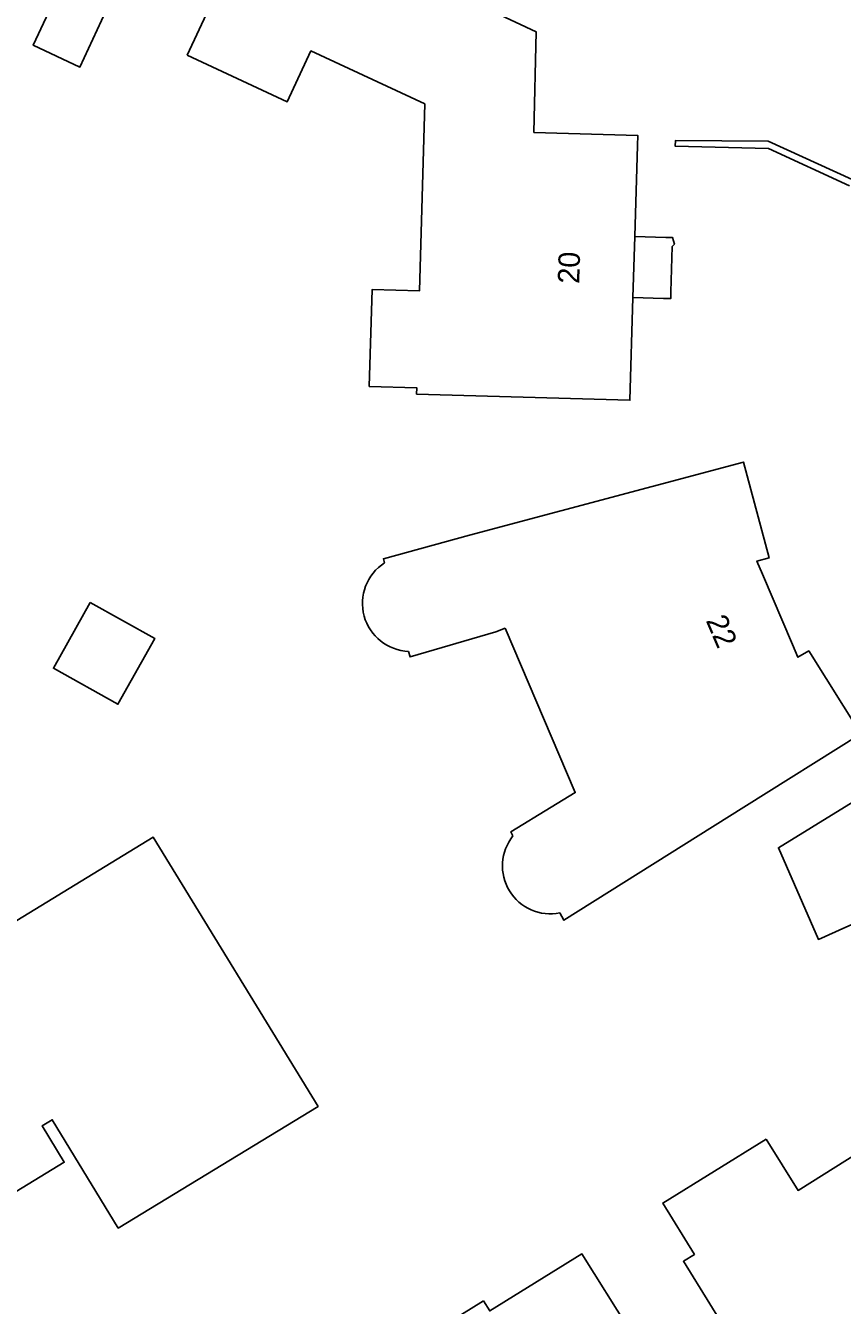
# Model space of a CAD drawing. Extents: x 158838 to 160074, y 386376 to 387776.
# Drawn here: x 159374.7 to 159412.7, y 386726.8 to 386786.4 of the extents above; entities that cross this region are included whole.
import ezdxf

# ---------------------------------------------------------------- set-up
doc = ezdxf.new("R2010")
doc.units = 0
for name, color, linetype in [('IMGEO_Muur', 7, 'Continuous'), ('IMGEO_Pand', 7, 'Continuous'), ('IMGEO_Pand_nummerreeks', 7, 'Continuous'), ('IMGEO_Pand_overbouw', 7, 'Continuous')]:
    doc.layers.add(name, color=color, linetype=linetype)

msp = doc.modelspace()

# ---------------------------------------------------------------- linework, layer by layer
at = {"layer": 'IMGEO_Muur'}
msp.add_lwpolyline([(159413.009, 386778.931), (159409.232, 386780.668), (159404.895, 386780.773), (159404.901, 386781.04), (159409.225, 386781.02), (159413.133, 386779.231)], dxfattribs=at)
at = {"layer": 'IMGEO_Pand'}
for points in [[(159382.177, 386785.015), (159384.19, 386789.348), (159378.376, 386792.048), (159379.917, 386794.772), (159398.425, 386786.098), (159398.32, 386781.418), (159403.148, 386781.277), (159403.134, 386780.811), (159403.01, 386776.578), (159402.926, 386773.733), (159402.789, 386768.951), (159392.853, 386769.235), (159392.862, 386769.535), (159390.653, 386769.598), (159390.781, 386774.106), (159392.99, 386774.043), (159393.239, 386782.749), (159387.934, 386785.213), (159386.837, 386782.851), (159382.177, 386785.015)], [(159376.216, 386788.076), (159378.392, 386787.066), (159377.184, 386784.464), (159375.008, 386785.475), (159376.216, 386788.076)], [(159391.364, 386761.376), (159391.311, 386761.571), (159395.319, 386762.663), (159408.07, 386766.076), (159409.265, 386761.613), (159408.696, 386761.46), (159408.953, 386760.858), (159410.354, 386757.573), (159410.605, 386756.983), (159411.111, 386757.281), (159413.534, 386753.424), (159408.084, 386750), (159399.715, 386744.742), (159399.521, 386745.082)], [(159377.664, 386759.543), (159380.668, 386757.862), (159378.952, 386754.796), (159375.948, 386756.477), (159377.664, 386759.543)], [(159396.982, 386758.338), (159396.542, 386758.176), (159392.556, 386757.004), (159392.486, 386757.262)], [(159397.34, 386748.669), (159397.245, 386748.862), (159399.119, 386750), (159400.245, 386750.684), (159396.982, 386758.338)], [(159412.77, 386750), (159415.193, 386751.483), (159415.843, 386750), (159417.409, 386746.428), (159412.83, 386744.42), (159411.563, 386743.849), (159409.701, 386748.121), (159412.77, 386750)], [(159363.141, 386737.953), (159380.587, 386748.611), (159388.269, 386736.075), (159378.969, 386730.408), (159375.893, 386735.454), (159375.423, 386735.167), (159376.453, 386733.476), (159370.575, 386729.894), (159370.964, 386729.255), (159369.107, 386728.123), (159368.718, 386728.762), (159366.615, 386727.467), (159363.739, 386732.137), (159365.911, 386733.458), (159366.357, 386733.743), (159365.522, 386735.166), (159365.041, 386734.871)], [(159414.536, 386725.796), (159409.724, 386722.824), (159409.461, 386723.249), (159408.955, 386722.915), (159405.277, 386728.871), (159405.788, 386729.186), (159404.311, 386731.577), (159409.135, 386734.556)], [(159409.135, 386734.556), (159410.612, 386732.165), (159413.994, 386734.281)], [(159395.974, 386727.019), (159396.263, 386726.553), (159400.554, 386729.21), (159404.981, 386722.142), (159401.626, 386720.04), (159404.46, 386715.469), (159397.488, 386711.135), (159397.777, 386710.667), (159394.947, 386708.921), (159393.198, 386711.746), (159393.666, 386712.036), (159392.163, 386714.451), (159391.696, 386714.161), (159389.022, 386718.466), (159389.489, 386718.756), (159394.155, 386721.646), (159392.541, 386724.248), (159392.252, 386724.714), (159395.974, 386727.019)]]:
    msp.add_lwpolyline(points, dxfattribs=at)
for centre, start, end in [((159392.571, 386759.495), 122.69024, 267.81999), ((159399.085, 386747.274), 141.36271, 281.23892)]:
    msp.add_arc(centre, 2.235, start, end, dxfattribs=at)
at = {"layer": 'IMGEO_Pand_overbouw'}
msp.add_lwpolyline([(159403.01, 386776.578), (159402.926, 386773.733), (159404.356, 386773.694), (159404.688, 386773.685), (159404.697, 386773.993), (159404.759, 386776.104), (159404.856, 386776.219), (159404.769, 386776.522), (159404.451, 386776.528)], close=True, dxfattribs=at)

# ---------------------------------------------------------------- texts
at = {"layer": 'IMGEO_Pand_nummerreeks'}
for s, rotation, p in [('20', 88.33171, (159400.426, 386774.364)), ('22', 293.09348, (159406.308, 386758.698))]:
    msp.add_text(s, height=1, rotation=rotation, dxfattribs=at).set_placement(p)

doc.saveas('drawing.dxf')
